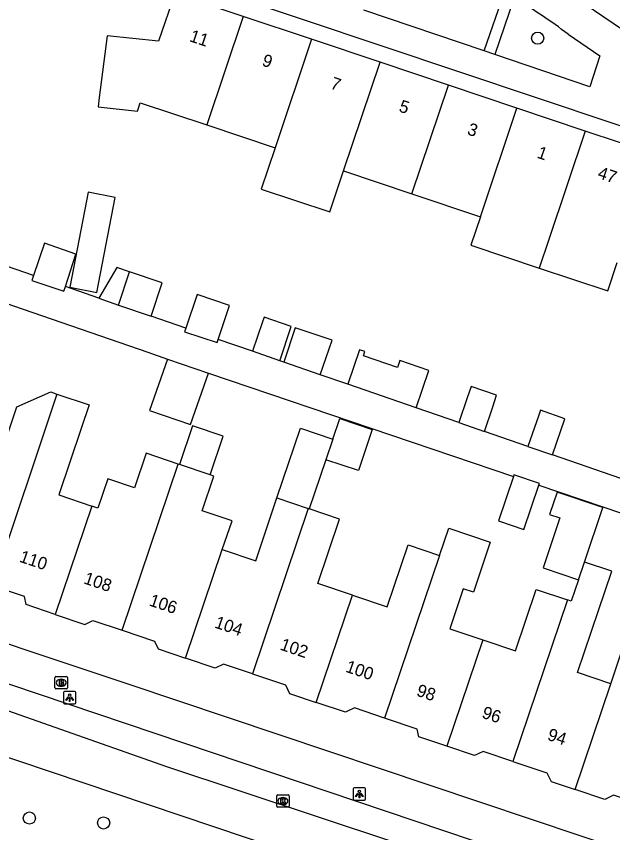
# Model space of a CAD drawing. Extents: x 158087 to 159494, y 382905 to 383981.
# Drawn here: x 158623.2 to 158671.2, y 383361.6 to 383427.4 of the extents above; entities that cross this region are included whole.
import ezdxf

# ---------------------------------------------------------------- set-up
doc = ezdxf.new("R2010")
doc.units = 0
for name, color, linetype in [('IMGEO_Boom', 7, 'Continuous'), ('IMGEO_Brandkraan', 7, 'Continuous'), ('IMGEO_Kolk', 7, 'Continuous'), ('IMGEO_Lichtpunt', 7, 'Continuous'), ('IMGEO_Pand', 7, 'Continuous'), ('IMGEO_Pand_nummerreeks', 7, 'Continuous'), ('IMGEO_Rijbaan_lokaal_gesloten', 7, 'Continuous'), ('IMGEO_Rijbaan_lokaal_open', 7, 'Continuous'), ('IMGEO_Voetpad_open', 7, 'Continuous')]:
    doc.layers.add(name, color=color, linetype=linetype)

msp = doc.modelspace()

# ---------------------------------------------------------------- linework, layer by layer
at = {"layer": 'IMGEO_Boom'}
for centre in [(158665.148, 383425.616), (158624.218, 383362.771), (158630.195, 383362.377)]:
    msp.add_circle(centre, 0.489, dxfattribs=at)
at = {"layer": 'IMGEO_Brandkraan'}
for p, q in [((158626.281, 383373.252), (158626.281, 383374.104)), ((158626.356, 383374.178), (158627.208, 383374.178)), ((158627.282, 383374.104), (158627.282, 383373.252)), ((158626.769, 383373.958), (158626.794, 383373.958)), ((158627.208, 383373.178), (158626.356, 383373.178)), ((158626.792, 383373.398), (158626.767, 383373.398))]:
    msp.add_line(p, q, dxfattribs=at)
for points in [[(158626.281, 383373.252), (158626.281, 383374.104)], [(158626.356, 383374.178), (158627.208, 383374.178)], [(158627.282, 383374.104), (158627.282, 383373.252)], [(158626.629, 383373.878), (158626.629, 383373.478), (158626.842, 383373.478)], [(158626.86, 383373.878), (158626.629, 383373.878)], [(158626.808, 383373.797), (158626.754, 383373.797), (158626.754, 383373.721)], [(158626.754, 383373.721), (158626.807, 383373.721)], [(158626.816, 383373.645), (158626.754, 383373.645), (158626.754, 383373.564)], [(158626.754, 383373.564), (158626.816, 383373.564)], [(158627.208, 383373.178), (158626.356, 383373.178)]]:
    msp.add_lwpolyline(points, dxfattribs=at)
for centre, radius, start, end in [((158626.358, 383374.102), 0.0765, 91.55205, 178.44795), ((158626.358, 383374.102), 0.0765, 91.55205, 178.44795), ((158627.206, 383374.102), 0.0765, 1.55205, 88.44795), ((158627.206, 383374.102), 0.0765, 1.55205, 88.44795), ((158626.809, 383373.759), 0.0379, 267.82845, 90.93552), ((158626.817, 383373.604), 0.0404, 269.87594, 90.50774), ((158626.848, 383373.729), 0.251, 268.66757, 293.53466), ((158626.864, 383373.733), 0.145, 59.4692, 91.53667), ((158626.889, 383373.78), 0.0922, 285.51372, 58.15012), ((158626.894, 383373.588), 0.105, 301.31148, 78.98903), ((158626.358, 383373.254), 0.0765, 181.55205, 268.44795), ((158626.358, 383373.254), 0.0765, 181.55205, 268.44795), ((158627.206, 383373.254), 0.0765, 271.55205, 358.44795), ((158627.206, 383373.254), 0.0765, 271.55205, 358.44795)]:
    msp.add_arc(centre, radius, start, end, dxfattribs=at)
for centre, major_axis, ratio, start_param, end_param in [((158626.768, 383373.678), (-0.387, 0.002), 0.722429, 4.712389, 7.853982), ((158626.793, 383373.678), (-0.39, 0.002), 0.717154, 1.570796, 4.712389)]:
    msp.add_ellipse(centre, major_axis=major_axis, ratio=ratio, start_param=start_param, end_param=end_param, dxfattribs=at)
at = {"layer": 'IMGEO_Kolk'}
for p, q in [((158644.132, 383363.715), (158644.132, 383364.567)), ((158644.207, 383364.641), (158645.059, 383364.641)), ((158644.62, 383364.421), (158644.645, 383364.421)), ((158645.133, 383364.567), (158645.133, 383363.715)), ((158645.059, 383363.641), (158644.207, 383363.641)), ((158644.643, 383363.861), (158644.618, 383363.861))]:
    msp.add_line(p, q, dxfattribs=at)
for points in [[(158644.132, 383363.715), (158644.132, 383364.567)], [(158644.207, 383364.641), (158645.059, 383364.641)], [(158644.453, 383364.341), (158644.576, 383364.341), (158644.576, 383364.19), (158644.706, 383364.341), (158644.87, 383364.341), (158644.724, 383364.19), (158644.877, 383363.941), (158644.725, 383363.941), (158644.64, 383364.105), (158644.576, 383364.038), (158644.576, 383363.941), (158644.453, 383363.941), (158644.453, 383364.341)], [(158645.133, 383364.567), (158645.133, 383363.715)], [(158645.059, 383363.641), (158644.207, 383363.641)]]:
    msp.add_lwpolyline(points, dxfattribs=at)
for centre, start, end in [((158644.209, 383364.565), 91.55205, 178.44795), ((158644.209, 383364.565), 91.55205, 178.44795), ((158645.057, 383364.565), 1.55205, 88.44795), ((158645.057, 383364.565), 1.55205, 88.44795), ((158644.209, 383363.717), 181.55205, 268.44795), ((158644.209, 383363.717), 181.55205, 268.44795), ((158645.057, 383363.717), 271.55205, 358.44795), ((158645.057, 383363.717), 271.55205, 358.44795)]:
    msp.add_arc(centre, 0.0765, start, end, dxfattribs=at)
for centre, major_axis, ratio, start_param, end_param in [((158644.619, 383364.141), (-0.387, 0.002), 0.722429, 4.712389, 7.853982), ((158644.644, 383364.141), (-0.39, 0.002), 0.717154, 1.570796, 4.712389)]:
    msp.add_ellipse(centre, major_axis=major_axis, ratio=ratio, start_param=start_param, end_param=end_param, dxfattribs=at)
at = {"layer": 'IMGEO_Lichtpunt'}
for p, q in [((158626.962, 383372.881), (158626.962, 383372.074)), ((158626.962, 383372.881), (158626.962, 383372.074)), ((158627.864, 383372.976), (158627.056, 383372.976)), ((158627.864, 383372.976), (158627.056, 383372.976)), ((158627.958, 383372.074), (158627.958, 383372.881)), ((158627.958, 383372.074), (158627.958, 383372.881)), ((158627.056, 383371.98), (158627.864, 383371.98)), ((158627.056, 383371.98), (158627.864, 383371.98)), ((158650.294, 383365.116), (158650.294, 383364.309)), ((158650.294, 383365.116), (158650.294, 383364.309)), ((158651.196, 383365.211), (158650.388, 383365.211)), ((158651.196, 383365.211), (158650.388, 383365.211)), ((158651.29, 383364.309), (158651.29, 383365.116)), ((158651.29, 383364.309), (158651.29, 383365.116)), ((158650.388, 383364.215), (158651.196, 383364.215)), ((158650.388, 383364.215), (158651.196, 383364.215))]:
    msp.add_line(p, q, dxfattribs=at)
for points in [[(158627.336, 383372.545), (158627.375, 383372.517), (158627.187, 383372.255), (158627.149, 383372.282), (158627.336, 383372.545)], [(158627.438, 383372.497), (158627.485, 383372.497), (158627.485, 383372.175), (158627.438, 383372.175), (158627.438, 383372.497)], [(158627.548, 383372.517), (158627.586, 383372.544), (158627.773, 383372.282), (158627.734, 383372.254), (158627.548, 383372.517)], [(158650.668, 383364.78), (158650.707, 383364.752), (158650.519, 383364.49), (158650.481, 383364.517), (158650.668, 383364.78)], [(158650.77, 383364.732), (158650.817, 383364.732), (158650.817, 383364.41), (158650.77, 383364.41), (158650.77, 383364.732)], [(158650.88, 383364.752), (158650.918, 383364.779), (158651.105, 383364.517), (158651.066, 383364.489), (158650.88, 383364.752)]]:
    msp.add_lwpolyline(points, dxfattribs=at)
for centre in [(158627.461, 383372.679), (158650.793, 383364.914)]:
    msp.add_circle(centre, 0.0994, dxfattribs=at)
for centre, start, end in [((158627.056, 383372.881), 90, 180), ((158627.056, 383372.881), 90, 180), ((158627.864, 383372.881), 0, 90), ((158627.864, 383372.881), 0, 90), ((158627.056, 383372.074), 180, 270), ((158627.056, 383372.074), 180, 270), ((158627.864, 383372.074), 270, 0), ((158627.864, 383372.074), 270, 360), ((158650.388, 383365.116), 90, 180), ((158650.388, 383365.116), 90, 180), ((158651.196, 383365.116), 0, 90), ((158651.196, 383365.116), 0, 90), ((158650.388, 383364.309), 180, 270), ((158650.388, 383364.309), 180, 270), ((158651.196, 383364.309), 270, 0), ((158651.196, 383364.309), 270, 360)]:
    msp.add_arc(centre, 0.0946, start, end, dxfattribs=at)
at = {"layer": 'IMGEO_Pand'}
for points in [[(158641.434, 383427.374), (158635.92, 383429.224), (158634.627, 383425.368), (158630.489, 383425.806), (158629.838, 383420.849), (158629.75, 383420.092), (158632.921, 383419.736), (158633.15, 383420.419), (158638.498, 383418.625)], [(158641.434, 383427.374), (158638.498, 383418.625)], [(158646.943, 383425.526), (158641.434, 383427.374)], [(158646.943, 383425.526), (158644.007, 383416.777)], [(158652.453, 383423.678), (158646.943, 383425.526)], [(158649.517, 383414.929), (158652.453, 383423.678)], [(158657.962, 383421.83), (158652.453, 383423.678)], [(158655.026, 383413.081), (158657.962, 383421.83)], [(158663.471, 383419.982), (158657.962, 383421.83)], [(158660.536, 383411.232), (158663.471, 383419.982)], [(158668.98, 383418.134), (158663.471, 383419.982)], [(158638.498, 383418.625), (158644.007, 383416.777)], [(158668.98, 383418.134), (158666.045, 383409.385), (158665.276, 383407.092)], [(158674.49, 383416.286), (158668.98, 383418.134)], [(158644.007, 383416.777), (158642.895, 383413.46), (158648.405, 383411.612), (158649.517, 383414.929)], [(158649.517, 383414.929), (158655.026, 383413.081)], [(158628.965, 383413.21), (158627.472, 383405.544), (158629.637, 383405.123), (158631.13, 383412.788), (158628.965, 383413.21)], [(158655.026, 383413.081), (158660.536, 383411.232)], [(158660.536, 383411.232), (158659.767, 383408.94), (158665.276, 383407.092)], [(158627.114, 383405.615), (158627.957, 383408.206), (158625.428, 383409.096), (158624.55, 383406.488)], [(158632.288, 383406.788), (158631.251, 383407.137), (158629.804, 383404.67)], [(158665.276, 383407.092), (158670.786, 383405.244), (158671.555, 383407.536)], [(158624.55, 383406.488), (158624.419, 383406.098), (158626.986, 383405.234), (158627.114, 383405.615)], [(158631.388, 383404.115), (158632.288, 383406.788)], [(158634.018, 383403.206), (158634.924, 383405.9), (158632.288, 383406.788)], [(158629.804, 383404.67), (158631.388, 383404.115)], [(158639.415, 383401.341), (158640.336, 383404.079), (158637.727, 383404.957), (158636.813, 383402.24)], [(158631.388, 383404.115), (158634.018, 383403.206)], [(158644.381, 383399.625), (158645.306, 383402.38), (158643.119, 383403.136), (158642.986, 383402.751), (158642.191, 383400.382)], [(158636.813, 383402.24), (158636.718, 383401.958), (158639.327, 383401.08), (158639.415, 383401.341)], [(158647.642, 383398.497), (158648.601, 383401.271), (158645.621, 383402.271), (158644.696, 383399.516)], [(158644.381, 383399.625), (158642.191, 383400.382)], [(158655.369, 383395.827), (158656.381, 383398.845), (158654.05, 383399.651), (158653.85, 383399.072), (158651.118, 383400.016), (158651.237, 383400.36), (158650.807, 383400.509), (158649.873, 383397.726)], [(158635.338, 383399.759), (158633.904, 383395.621), (158637.198, 383394.48), (158638.631, 383398.618)], [(158635.338, 383399.759), (158638.631, 383398.618)], [(158647.642, 383398.497), (158644.696, 383399.516)], [(158618.778, 383391.637), (158621.463, 383390.732), (158623.208, 383395.906), (158625.936, 383397.111), (158626.441, 383396.94)], [(158655.369, 383395.827), (158649.873, 383397.726)], [(158660.86, 383393.93), (158661.528, 383395.922), (158661.84, 383396.852), (158659.796, 383397.558), (158659.475, 383396.631), (158658.789, 383394.646)], [(158626.441, 383396.94), (158621.235, 383381.497)], [(158626.441, 383396.94), (158629.031, 383396.063), (158628.389, 383394.159), (158626.586, 383388.811), (158629.239, 383387.917)], [(158666.354, 383392.031), (158667.334, 383394.953), (158665.366, 383395.633), (158665.205, 383395.17), (158665.045, 383394.706), (158664.359, 383392.72)], [(158648.646, 383393.302), (158649.208, 383394.969), (158651.829, 383394.085), (158650.71, 383390.765), (158648.089, 383391.648)], [(158658.789, 383394.646), (158660.86, 383393.93)], [(158638.772, 383390.432), (158639.817, 383393.533), (158637.346, 383394.365), (158636.301, 383391.265)], [(158644.156, 383388.566), (158646.047, 383394.178), (158648.646, 383393.302)], [(158648.646, 383393.302), (158648.089, 383391.648)], [(158664.359, 383392.72), (158666.354, 383392.031)], [(158636.2, 383391.299), (158633.624, 383392.167), (158632.686, 383389.384), (158630.531, 383390.109), (158629.736, 383387.749), (158629.239, 383387.917)], [(158631.682, 383377.899), (158636.2, 383391.299)], [(158636.301, 383391.265), (158636.2, 383391.299)], [(158638.772, 383390.432), (158636.301, 383391.265)], [(158648.089, 383391.648), (158646.755, 383387.69)], [(158639.753, 383384.403), (158640.539, 383386.731), (158638.144, 383387.54), (158639.084, 383390.327), (158638.772, 383390.432)], [(158663.197, 383390.294), (158661.988, 383386.712), (158664.044, 383386.018), (158665.252, 383389.598)], [(158665.252, 383389.598), (158665.294, 383389.723), (158663.238, 383390.416), (158663.197, 383390.294)], [(158639.753, 383384.403), (158642.447, 383383.495), (158644.156, 383388.566)], [(158644.156, 383388.566), (158646.677, 383387.716)], [(158668.909, 383383.401), (158670.393, 383387.804), (158666.71, 383389.045), (158666.104, 383387.243), (158666.928, 383386.966), (158665.581, 383382.926), (158668.426, 383381.967)], [(158629.239, 383387.917), (158626.294, 383379.185)], [(158646.677, 383387.716), (158642.184, 383374.396)], [(158646.755, 383387.69), (158646.677, 383387.716)], [(158650.234, 383380.739), (158647.442, 383381.681), (158649.191, 383386.869), (158646.755, 383387.69)], [(158657.249, 383383.94), (158657.989, 383386.136), (158661.333, 383385.008), (158659.97, 383380.963), (158659.16, 383381.236), (158658.08, 383378.031), (158660.725, 383377.14)], [(158650.234, 383380.739), (158653.026, 383379.798), (158654.711, 383384.796), (158657.249, 383383.94)], [(158636.8, 383375.654), (158639.753, 383384.403)], [(158657.249, 383383.94), (158652.826, 383370.82)], [(158671.035, 383373.588), (158668.364, 383374.489), (158670.054, 383379.502), (158671.118, 383382.657), (158668.909, 383383.401)], [(158668.426, 383381.967), (158668.909, 383383.401)], [(158668.426, 383381.967), (158667.846, 383380.246), (158667.544, 383380.348)], [(158626.294, 383379.185), (158623.961, 383379.976), (158623.834, 383380.616), (158621.235, 383381.497)], [(158647.319, 383372.091), (158650.234, 383380.739)], [(158660.725, 383377.14), (158663.364, 383376.25), (158665.031, 383381.195), (158667.544, 383380.348)], [(158667.544, 383380.348), (158663.154, 383367.336)], [(158626.294, 383379.185), (158628.692, 383378.373), (158629.339, 383378.693), (158631.682, 383377.899)], [(158631.682, 383377.899), (158634.297, 383377.013), (158634.6, 383376.399), (158636.8, 383375.654)], [(158671.035, 383373.588), (158672.364, 383377.531), (158675.037, 383376.63), (158675.45, 383377.854), (158678.166, 383376.938)], [(158660.725, 383377.14), (158657.835, 383368.561)], [(158642.184, 383374.396), (158639.863, 383375.182), (158639.184, 383374.846), (158636.8, 383375.654)], [(158642.184, 383374.396), (158644.833, 383373.499), (158645.168, 383372.82), (158647.319, 383372.091)], [(158668.162, 383365.067), (158671.035, 383373.588)], [(158652.826, 383370.82), (158650.399, 383371.642), (158649.685, 383371.29), (158647.319, 383372.091)], [(158657.835, 383368.561), (158655.573, 383369.327), (158655.453, 383369.93), (158652.826, 383370.82)], [(158663.154, 383367.336), (158660.768, 383368.144), (158660.074, 383367.802), (158657.835, 383368.561)], [(158663.154, 383367.336), (158665.89, 383366.409), (158666.23, 383365.721), (158668.162, 383365.067)], [(158673.638, 383363.8), (158671.252, 383364.609), (158670.544, 383364.26), (158668.162, 383365.067)]]:
    msp.add_lwpolyline(points, dxfattribs=at)
at = {"layer": 'IMGEO_Rijbaan_lokaal_gesloten'}
for points in [[(158600.461, 383378.93), (158617.257, 383373.254), (158635.273, 383366.93), (158690.269, 383348.66), (158717.644, 383339.402)], [(158649.662, 383358.496), (158615.282, 383370.057)]]:
    msp.add_lwpolyline(points, dxfattribs=at)
at = {"layer": 'IMGEO_Rijbaan_lokaal_open'}
msp.add_lwpolyline([(158673.716, 383425.102), (158665.647, 383430.614), (158662.128, 383432.913), (158660.471, 383433.837)], dxfattribs=at)
at = {"layer": 'IMGEO_Voetpad_open'}
for points in [[(158629.596, 383436.914), (158634.795, 383436.349), (158633.754, 383431.336), (158671.271, 383418.731), (158683.135, 383414.745)], [(158660.837, 383424.589), (158662.464, 383429.363)], [(158663.252, 383428.887), (158661.689, 383424.299)], [(158660.837, 383424.589), (158651.155, 383427.886)], [(158667.611, 383425.939), (158670.152, 383424.183), (158669.356, 383421.688), (158661.689, 383424.299)], [(158661.689, 383424.299), (158660.837, 383424.589)], [(158717.275, 383344.991), (158632.176, 383373.566), (158596.53, 383385.454), (158596.995, 383389.197), (158599.411, 383407.598)], [(158624.55, 383406.488), (158621.644, 383407.488)], [(158629.804, 383404.67), (158627.114, 383405.615)], [(158621.769, 383404.443), (158622.933, 383404.036), (158633.75, 383400.309), (158635.338, 383399.759)], [(158636.813, 383402.24), (158634.018, 383403.206)], [(158642.191, 383400.382), (158639.415, 383401.341)], [(158644.696, 383399.516), (158644.381, 383399.625)], [(158638.631, 383398.618), (158663.197, 383390.294)], [(158649.873, 383397.726), (158647.642, 383398.497)], [(158658.789, 383394.646), (158655.369, 383395.827)], [(158664.359, 383392.72), (158660.86, 383393.93)], [(158671.847, 383390.132), (158666.354, 383392.031)], [(158665.252, 383389.598), (158675.396, 383386.161), (158676.811, 383385.681)], [(158601.853, 383379.052), (158603.313, 383379.759), (158604.03, 383379.824), (158692.429, 383349.997), (158700.325, 383347.341), (158715.214, 383342.318)]]:
    msp.add_lwpolyline(points, dxfattribs=at)
msp.add_arc((158631.995, 383377.973), 59.742, 53.40523, 58.45364, dxfattribs=at)

# ---------------------------------------------------------------- texts
at = {"layer": 'IMGEO_Pand_nummerreeks'}
for s, rotation, p in [('11', 341.45671, (158637.043, 383425.388)), ('9', 341.45671, (158642.881, 383423.429)), ('7', 341.45909, (158648.391, 383421.581)), ('5', 341.45671, (158653.901, 383419.733)), ('3', 341.45671, (158659.411, 383417.884)), ('1', 341.45671, (158665.029, 383416)), ('47', 341.45671, (158669.908, 383414.364)), ('110', 341.34991, (158623.343, 383383.441)), ('108', 341.35022, (158628.528, 383381.691)), ('106', 341.35022, (158633.795, 383379.914)), ('104', 341.34991, (158639.066, 383378.135)), ('102', 341.35022, (158644.335, 383376.356)), ('100', 341.34991, (158649.611, 383374.575)), ('98', 341.34991, (158655.319, 383372.649)), ('96', 341.34991, (158660.586, 383370.871)), ('94', 341.35022, (158665.857, 383369.092))]:
    msp.add_text(s, height=1, rotation=rotation, dxfattribs=at).set_placement(p)

doc.saveas('drawing.dxf')
